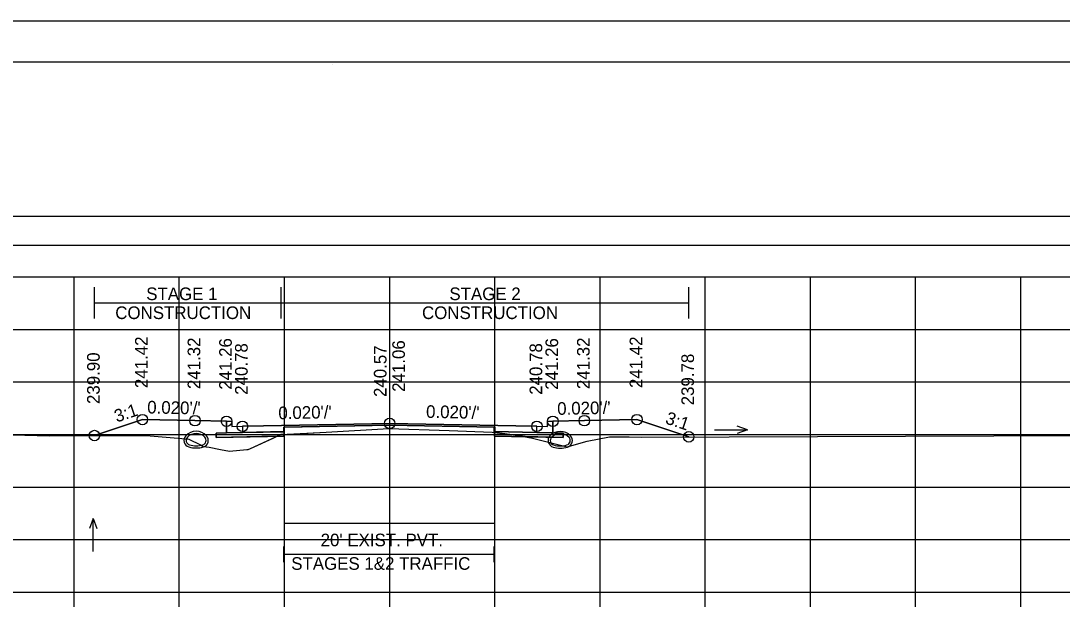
# Model space of a CAD drawing. Extents: x 1369627 to 1374022, y 380035 to 398173.
# Drawn here: x 1372063.5 to 1372162.5, y 385742.5 to 385798.9 of the extents above; entities that cross this region are included whole.
import ezdxf

# ---------------------------------------------------------------- set-up
doc = ezdxf.new("R2010")
doc.units = 0
for name, color, linetype in [('Default', 7, 'Continuous'), ('R_Alt Surface', 7, 'Continuous'), ('R_Axis', 7, 'Continuous'), ('R_Axis Annot', 7, 'Continuous'), ('R_Border', 7, 'Continuous'), ('R_Exist Surface', 7, 'Continuous'), ('R_Fin Surface', 7, 'Continuous'), ('R_Grid', 7, 'Continuous'), ('R_MOT', 7, 'Continuous'), ('R_No Plot', 7, 'Continuous'), ('R_Water', 7, 'Continuous'), ('R_Water Annot', 7, 'Continuous'), ('R_Xsect Elev', 7, 'Continuous'), ('R_Xsect Slope', 7, 'Continuous'), ('T_Vehicle Path Rt', 7, 'Continuous')]:
    doc.layers.add(name, color=color, linetype=linetype)

msp = doc.modelspace()

# ---------------------------------------------------------------- linework, layer by layer
at = {"layer": 'Default'}
for p, q in [((1372088.464, 385747.409), (1372088.464, 385748.909)), ((1372108.464, 385747.409), (1372108.464, 385748.909)), ((1372088.464, 385748.159), (1372108.464, 385748.159))]:
    msp.add_line(p, q, dxfattribs=at)
for points in [[(1371948.53, 385777.57), (1372248.53, 385777.57), (1372248.53, 385780.276), (1371948.53, 385780.276)], [(1372083.02, 385760.807), (1372083.52, 385760.807), (1372083.53, 385760.307), (1372084.53, 385760.327), (1372084.53, 385759.74), (1372083.03, 385759.71)], [(1372113.53, 385760.307), (1372113.54, 385760.807), (1372114.04, 385760.807), (1372114.03, 385759.71), (1372112.53, 385759.74), (1372112.53, 385760.327)]]:
    msp.add_lwpolyline(points, close=True, dxfattribs=at)
at = {"layer": 'R_Alt Surface'}
msp.add_lwpolyline([(1372083.03, 385760.808), (1372083.03, 385759.71), (1372084.53, 385759.74), (1372088.464, 385759.819), (1372088.464, 385760.236), (1372098.53, 385760.437), (1372108.464, 385760.238), (1372108.464, 385759.821), (1372112.53, 385759.74), (1372114.03, 385759.71), (1372114.031, 385760.808)], dxfattribs=at)
for points in [[(1372082.03, 385759.69), (1372083.03, 385759.71), (1372084.53, 385759.74), (1372088.464, 385759.819), (1372088.464, 385759.402), (1372082.03, 385759.273)], [(1372115.03, 385759.69), (1372114.03, 385759.71), (1372112.53, 385759.74), (1372108.464, 385759.821), (1372108.464, 385759.405), (1372115.03, 385759.273)]]:
    msp.add_lwpolyline(points, close=True, dxfattribs=at)
at = {"layer": 'R_Axis'}
for p, q in [((1371948.53, 385744.547), (1372248.53, 385744.547)), ((1372068.53, 385743.147), (1372068.53, 385744.547)), ((1372078.53, 385743.147), (1372078.53, 385744.547)), ((1372088.53, 385743.147), (1372088.53, 385744.547)), ((1372098.53, 385743.147), (1372098.53, 385744.547)), ((1372108.53, 385743.147), (1372108.53, 385744.547)), ((1372118.53, 385743.147), (1372118.53, 385744.547)), ((1372128.53, 385743.147), (1372128.53, 385744.547)), ((1372138.53, 385743.147), (1372138.53, 385744.547)), ((1372148.53, 385743.147), (1372148.53, 385744.547)), ((1372158.53, 385743.147), (1372158.53, 385744.547))]:
    msp.add_line(p, q, dxfattribs=at)
at = {"layer": 'R_Border'}
for p, q in [((1371940.53, 385795.007), (1372256.71, 385795.007)), ((1372093.05, 385794.747), (1372093.05, 385794.747)), ((1372093.05, 385794.747), (1372093.05, 385794.747))]:
    msp.add_line(p, q, dxfattribs=at)
at = {"layer": 'R_Exist Surface'}
msp.add_lwpolyline([(1372046.452, 385759.676), (1372063.851, 385759.488), (1372066.204, 385759.438), (1372070.567, 385759.448), (1372075.394, 385759.453), (1372078.437, 385759.193), (1372079.435, 385759.092), (1372080.529, 385758.572), (1372080.792, 385758.417), (1372081.367, 385758.338), (1372082.442, 385758.133), (1372083.299, 385757.965), (1372084.962, 385758.11), (1372085.066, 385758.115), (1372085.293, 385758.216), (1372088.183, 385759.545), (1372092.493, 385759.768), (1372098.464, 385760.122), (1372104.178, 385759.923), (1372108.26, 385759.771), (1372110.711, 385759.47), (1372110.948, 385759.435), (1372112.117, 385759.212), (1372115.4, 385758.388), (1372117.314, 385758.918), (1372119.443, 385759.332), (1372121.286, 385759.324), (1372122.446, 385759.311), (1372164.329, 385759.455)], dxfattribs=at)
at = {"layer": 'R_Fin Surface'}
msp.add_lwpolyline([(1372070.463, 385759.448), (1372075.02, 385760.967), (1372080.02, 385760.867), (1372083.02, 385760.807), (1372083.52, 385760.807), (1372083.53, 385760.307), (1372084.53, 385760.327), (1372086.53, 385760.367), (1372098.53, 385760.607), (1372110.53, 385760.367), (1372112.53, 385760.327), (1372113.53, 385760.307), (1372113.54, 385760.807), (1372114.04, 385760.807), (1372117.04, 385760.867), (1372122.04, 385760.967), (1372126.961, 385759.327)], dxfattribs=at)
at = {"layer": 'R_Grid'}
for p, q in [((1371948.53, 385774.547), (1372248.53, 385774.547)), ((1372068.53, 385744.547), (1372068.53, 385774.547)), ((1372078.53, 385744.547), (1372078.53, 385774.547)), ((1372088.53, 385744.547), (1372088.53, 385774.547)), ((1372098.53, 385744.547), (1372098.53, 385774.547)), ((1372108.53, 385744.547), (1372108.53, 385774.547)), ((1372118.53, 385744.547), (1372118.53, 385774.547)), ((1372128.53, 385744.547), (1372128.53, 385774.547)), ((1372138.53, 385744.547), (1372138.53, 385774.547)), ((1372148.53, 385744.547), (1372148.53, 385774.547)), ((1372158.53, 385744.547), (1372158.53, 385774.547)), ((1371948.53, 385769.547), (1372248.53, 385769.547)), ((1371948.53, 385764.547), (1372248.53, 385764.547)), ((1371948.53, 385759.547), (1372248.53, 385759.547)), ((1371948.53, 385754.547), (1372248.53, 385754.547)), ((1371948.53, 385749.547), (1372248.53, 385749.547)), ((1371948.53, 385744.547), (1372248.53, 385744.547))]:
    msp.add_line(p, q, dxfattribs=at)
at = {"layer": 'R_MOT'}
for p, q in [((1372070.463, 385770.576), (1372070.463, 385773.576)), ((1372088.201, 385770.576), (1372088.201, 385773.576)), ((1372126.961, 385770.576), (1372126.961, 385773.576)), ((1372070.463, 385772.076), (1372126.961, 385772.076))]:
    msp.add_line(p, q, dxfattribs=at)
at = {"layer": 'R_No Plot'}
msp.add_line((1371928.129, 385798.901), (1372261.462, 385798.901), dxfattribs=at)
for points in [[(1371928.122, 385798.901), (1372261.462, 385798.901), (1372261.462, 385585.564), (1371928.122, 385585.564)], [(1372174.45, 385795.007), (1372194.07, 385795.007), (1372194.07, 385785.127), (1372210.182, 385785.127), (1372233.381, 385785.127), (1372233.381, 385752.456), (1372256.589, 385752.456), (1372256.71, 385589.547), (1371940.53, 385589.547), (1371940.53, 385795.007)], [(1372098.53, 385760.607), (1372086.53, 385760.367), (1372084.53, 385760.327), (1372084.53, 385759.74), (1372088.53, 385759.82), (1372088.53, 385760.237), (1372098.53, 385760.437), (1372108.53, 385760.237), (1372108.53, 385759.82), (1372112.53, 385759.74), (1372112.53, 385760.327), (1372110.53, 385760.367)], [(1372088.53, 385759.82), (1372084.53, 385759.74), (1372083.03, 385759.71), (1372082.03, 385759.69), (1372082.03, 385759.273), (1372088.53, 385759.403)], [(1372108.53, 385759.82), (1372112.53, 385759.74), (1372114.03, 385759.71), (1372115.03, 385759.69), (1372115.03, 385759.273), (1372108.53, 385759.403)]]:
    msp.add_lwpolyline(points, close=True, dxfattribs=at)
for points in [[(1372083.02, 385760.807), (1372083.03, 385759.71), (1372084.53, 385759.74), (1372088.53, 385759.82), (1372088.53, 385760.237), (1372098.53, 385760.437), (1372108.53, 385760.237), (1372108.53, 385759.82), (1372112.53, 385759.74), (1372114.03, 385759.71), (1372114.04, 385760.807)], [(1372088.464, 385751.122), (1372108.464, 385751.122)]]:
    msp.add_lwpolyline(points, dxfattribs=at)
for centre in [(1372075.02, 385760.967), (1372080.02, 385760.867), (1372083.02, 385760.807), (1372114.04, 385760.807), (1372117.04, 385760.867), (1372122.04, 385760.967), (1372084.53, 385760.327), (1372098.53, 385760.607), (1372112.53, 385760.327), (1372070.463, 385759.448), (1372126.961, 385759.327)]:
    msp.add_circle(centre, 0.5, dxfattribs=at)
at = {"layer": 'R_Water'}
for centre, radius, start, end in [((1372079.618, 385758.99), 0.646, 136.35152, 253.95293), ((1372080.131, 385758.501), 1.354, 43.64848, 136.35152), ((1372079.618, 385758.99), 0.438, 136.35152, 253.95293), ((1372080.131, 385758.501), 1.146, 43.64848, 136.35152), ((1372080.643, 385758.99), 0.438, 286.04707, 43.64848), ((1372080.643, 385758.99), 0.646, 286.04707, 43.64848), ((1372114.236, 385758.975), 0.646, 136.35152, 253.95293), ((1372114.749, 385758.486), 1.354, 43.64848, 136.35152), ((1372114.236, 385758.975), 0.438, 136.35152, 253.95293), ((1372114.749, 385758.486), 1.146, 43.64848, 136.35152), ((1372115.261, 385758.975), 0.438, 286.04707, 43.64848), ((1372115.261, 385758.975), 0.646, 286.04707, 43.64848), ((1372080.131, 385760.772), 2.5, 253.95293, 286.04707), ((1372080.131, 385760.772), 2.292, 253.95293, 286.04707), ((1372114.749, 385760.757), 2.5, 253.95293, 286.04707), ((1372114.749, 385760.757), 2.292, 253.95293, 286.04707)]:
    msp.add_arc(centre, radius, start, end, dxfattribs=at)
at = {"layer": 'R_Water Annot'}
for p, q in [((1372132.54, 385759.995), (1372131.578, 385760.345)), ((1372129.398, 385759.995), (1372132.54, 385759.995)), ((1372132.54, 385759.995), (1372131.578, 385759.645)), ((1372070.353, 385751.566), (1372070.003, 385750.605)), ((1372070.353, 385748.424), (1372070.353, 385751.566)), ((1372070.353, 385751.566), (1372070.703, 385750.605))]:
    msp.add_line(p, q, dxfattribs=at)
at = {"layer": 'R_Xsect Elev'}
msp.add_line((1372098.53, 385760.119), (1372098.53, 385770.119), dxfattribs=at)
at = {"layer": 'T_Vehicle Path Rt'}
for p, q in [((1372083.03, 385759.71), (1372083.02, 385760.807)), ((1372114.04, 385760.807), (1372114.03, 385759.71)), ((1372087.846, 385759.39), (1372082.03, 385759.273)), ((1372087.467, 385759.216), (1372087.846, 385759.39)), ((1372087.846, 385759.39), (1372088.464, 385759.402)), ((1372088.464, 385759.819), (1372088.464, 385759.559)), ((1372088.464, 385759.402), (1372088.464, 385759.559)), ((1372108.26, 385759.771), (1372108.464, 385759.746)), ((1372108.464, 385759.746), (1372108.464, 385759.821)), ((1372108.464, 385759.746), (1372108.464, 385759.405)), ((1372108.464, 385759.405), (1372111.418, 385759.346)), ((1372111.418, 385759.346), (1372112.117, 385759.212))]:
    msp.add_line(p, q, dxfattribs=at)
for points in [[(1372083.02, 385760.807), (1372080.02, 385760.867), (1372075.02, 385760.967), (1372070.463, 385759.448)], [(1372108.464, 385759.821), (1372108.464, 385760.238), (1372098.53, 385760.437), (1372088.464, 385760.236), (1372088.464, 385759.819)], [(1372126.961, 385759.327), (1372122.04, 385760.967), (1372117.04, 385760.867), (1372114.04, 385760.807)], [(1372070.463, 385759.448), (1372070.567, 385759.448), (1372075.394, 385759.453), (1372078.437, 385759.193), (1372079.435, 385759.092), (1372080.529, 385758.572), (1372080.792, 385758.417), (1372081.367, 385758.338), (1372082.442, 385758.133), (1372083.299, 385757.965), (1372084.962, 385758.11), (1372085.066, 385758.115), (1372085.293, 385758.216), (1372087.467, 385759.216)], [(1372082.03, 385759.273), (1372082.03, 385759.69), (1372083.03, 385759.71)], [(1372088.464, 385759.559), (1372088.183, 385759.545), (1372087.846, 385759.39)], [(1372088.464, 385759.559), (1372092.493, 385759.768), (1372098.464, 385760.122), (1372104.178, 385759.923), (1372108.26, 385759.771)], [(1372111.418, 385759.346), (1372110.948, 385759.435), (1372110.711, 385759.47), (1372108.464, 385759.746)], [(1372114.03, 385759.71), (1372115.03, 385759.69), (1372115.03, 385759.273), (1372111.418, 385759.346)], [(1372112.117, 385759.212), (1372115.4, 385758.388), (1372117.314, 385758.918), (1372119.443, 385759.332), (1372121.286, 385759.324), (1372122.446, 385759.311), (1372126.961, 385759.327)]]:
    msp.add_lwpolyline(points, dxfattribs=at)

# ---------------------------------------------------------------- texts
at = {"layer": 'R_Axis Annot'}
for s, p in [("20' EXIST. PVT.", (1372091.967, 385748.917)), ('STAGES 1&2 TRAFFIC', (1372089.171, 385746.677))]:
    msp.add_text(s, height=1.2, dxfattribs=at).set_placement(p)
at = {"layer": 'R_MOT'}
for s, p in [('STAGE 1', (1372075.384, 385772.332)), ('STAGE 2', (1372104.207, 385772.332)), ('CONSTRUCTION', (1372072.441, 385770.532)), ('CONSTRUCTION', (1372101.604, 385770.532))]:
    msp.add_text(s, height=1.2, dxfattribs=at).set_placement(p)
at = {"layer": 'R_Xsect Elev'}
for s, p in [('241.42', (1372075.52, 385763.967)), ('241.32', (1372080.52, 385763.867)), ('241.26', (1372083.52, 385763.807)), ('240.78', (1372085.03, 385763.327)), ('241.06', (1372099.981, 385763.607)), ('240.78', (1372113.03, 385763.327)), ('241.26', (1372114.54, 385763.807)), ('241.32', (1372117.54, 385763.867)), ('241.42', (1372122.54, 385763.967)), ('239.90', (1372070.963, 385762.448)), ('240.57', (1372098.23, 385763.119)), ('239.78', (1372127.461, 385762.327))]:
    msp.add_text(s, height=1.2, rotation=90, dxfattribs=at).set_placement(p)
at = {"layer": 'R_Xsect Slope'}
for s, rotation, p in [('3:1', 18.43323, (1372072.583, 385760.682)), ("0.020'/'", 358.85424, (1372075.47, 385761.558)), ("0.020'/'", 1.14576, (1372087.956, 385760.995)), ("0.020'/'", 358.85424, (1372101.98, 385761.138)), ("0.020'/'", 1.14576, (1372114.466, 385761.415)), ('3:1', 341.56677, (1372124.659, 385760.621))]:
    msp.add_text(s, height=1.2, rotation=rotation, dxfattribs=at).set_placement(p)

doc.saveas('drawing.dxf')
